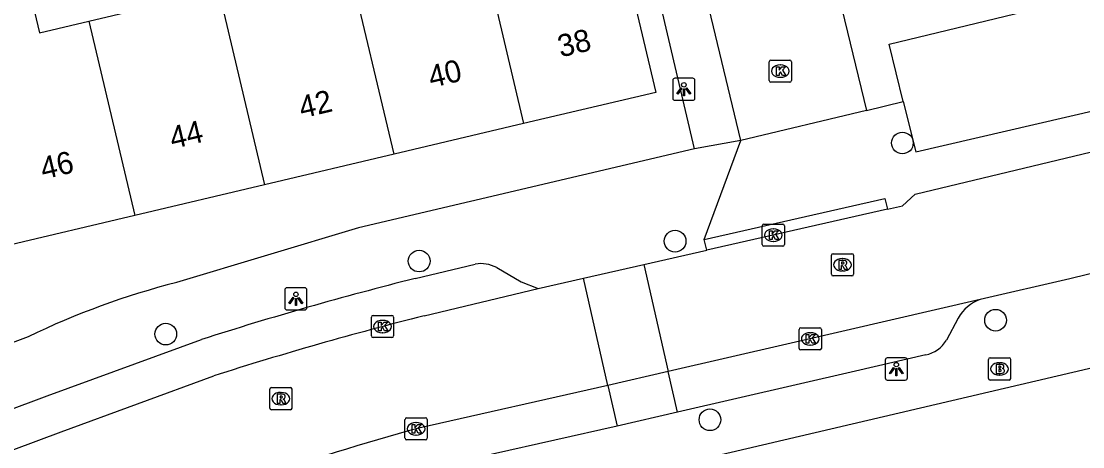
# Model space of a CAD drawing. Extents: x 158474 to 159560, y 388525 to 389605.
# Drawn here: x 159170 to 159217.83, y 388723.5 to 388742.68 of the extents above; entities that cross this region are included whole.
import ezdxf

# ---------------------------------------------------------------- set-up
doc = ezdxf.new("R2010")
doc.units = 0
for name, color, linetype in [('IMGEO_Boom', 7, 'Continuous'), ('IMGEO_Brandkraan', 7, 'Continuous'), ('IMGEO_Kolk', 7, 'Continuous'), ('IMGEO_Lichtpunt', 7, 'Continuous'), ('IMGEO_Pand', 7, 'Continuous'), ('IMGEO_Pand_nummerreeks', 7, 'Continuous'), ('IMGEO_Parkeervlak_open', 7, 'Continuous'), ('IMGEO_Rijbaan_lokaal_open', 7, 'Continuous'), ('IMGEO_Rioolput', 7, 'Continuous'), ('IMGEO_Voetpad_gesloten', 7, 'Continuous'), ('IMGEO_Voetpad_open', 7, 'Continuous')]:
    doc.layers.add(name, color=color, linetype=linetype)

msp = doc.modelspace()

# ---------------------------------------------------------------- linework, layer by layer
at = {"layer": 'IMGEO_Boom'}
for centre in [(159209.703, 388737.192), (159199.461, 388732.766), (159187.93, 388731.872), (159213.903, 388729.204), (159176.51, 388728.578), (159201.034, 388724.716)]:
    msp.add_circle(centre, 0.489, dxfattribs=at)
at = {"layer": 'IMGEO_Brandkraan'}
for p, q in [((159213.583, 388726.582), (159213.583, 388727.434)), ((159213.658, 388727.508), (159214.51, 388727.508)), ((159214.584, 388727.434), (159214.584, 388726.582)), ((159214.071, 388727.288), (159214.096, 388727.288)), ((159214.51, 388726.508), (159213.658, 388726.508)), ((159214.094, 388726.728), (159214.069, 388726.728))]:
    msp.add_line(p, q, dxfattribs=at)
for points in [[(159213.583, 388726.582), (159213.583, 388727.434)], [(159213.658, 388727.508), (159214.51, 388727.508)], [(159214.584, 388727.434), (159214.584, 388726.582)], [(159213.931, 388727.208), (159213.931, 388726.808), (159214.144, 388726.808)], [(159214.162, 388727.208), (159213.931, 388727.208)], [(159214.11, 388727.127), (159214.056, 388727.127), (159214.056, 388727.051)], [(159214.056, 388727.051), (159214.109, 388727.051)], [(159214.118, 388726.975), (159214.056, 388726.975), (159214.056, 388726.894)], [(159214.056, 388726.894), (159214.118, 388726.894)], [(159214.51, 388726.508), (159213.658, 388726.508)]]:
    msp.add_lwpolyline(points, dxfattribs=at)
for centre, radius, start, end in [((159213.66, 388727.432), 0.0765, 91.552, 178.448), ((159213.66, 388727.432), 0.0765, 91.552, 178.448), ((159214.508, 388727.432), 0.0765, 1.552, 88.448), ((159214.508, 388727.432), 0.0765, 1.552, 88.448), ((159214.111, 388727.089), 0.0379, 267.8285, 90.9355), ((159214.119, 388726.934), 0.0404, 269.8759, 90.5077), ((159214.166, 388727.063), 0.145, 59.4692, 91.5367), ((159214.191, 388727.11), 0.0922, 285.5137, 58.1501), ((159214.196, 388726.918), 0.105, 301.3115, 78.989), ((159213.66, 388726.584), 0.0765, 181.552, 268.448), ((159213.66, 388726.584), 0.0765, 181.552, 268.448), ((159214.15, 388727.059), 0.251, 268.6676, 293.5347), ((159214.508, 388726.584), 0.0765, 271.552, 358.448), ((159214.508, 388726.584), 0.0765, 271.552, 358.448)]:
    msp.add_arc(centre, radius, start, end, dxfattribs=at)
for centre, major_axis, ratio, start_param, end_param in [((159214.07, 388727.008), (-0.387, 0.002), 0.722429, 4.712389, 7.853982), ((159214.095, 388727.008), (-0.39, 0.002), 0.717154, 1.570796, 4.712389)]:
    msp.add_ellipse(centre, major_axis=major_axis, ratio=ratio, start_param=start_param, end_param=end_param, dxfattribs=at)
at = {"layer": 'IMGEO_Kolk'}
for p, q in [((159203.705, 388740.006), (159203.705, 388740.858)), ((159203.78, 388740.932), (159204.632, 388740.932)), ((159204.193, 388740.712), (159204.218, 388740.712)), ((159204.706, 388740.858), (159204.706, 388740.006)), ((159204.632, 388739.932), (159203.78, 388739.932)), ((159204.216, 388740.152), (159204.191, 388740.152)), ((159203.464, 388733.538), (159204.316, 388733.538)), ((159203.389, 388732.612), (159203.389, 388733.464)), ((159203.877, 388733.318), (159203.902, 388733.318)), ((159204.39, 388733.464), (159204.39, 388732.612)), ((159203.9, 388732.758), (159203.875, 388732.758)), ((159204.316, 388732.538), (159203.464, 388732.538)), ((159185.778, 388728.492), (159185.778, 388729.344)), ((159185.853, 388729.418), (159186.705, 388729.418)), ((159186.779, 388729.344), (159186.779, 388728.492)), ((159186.266, 388729.198), (159186.291, 388729.198)), ((159205.052, 388727.935), (159205.052, 388728.787)), ((159205.127, 388728.861), (159205.979, 388728.861)), ((159206.053, 388728.787), (159206.053, 388727.935)), ((159186.705, 388728.418), (159185.853, 388728.418)), ((159186.289, 388728.638), (159186.264, 388728.638)), ((159205.54, 388728.641), (159205.565, 388728.641)), ((159205.979, 388727.861), (159205.127, 388727.861)), ((159205.563, 388728.081), (159205.538, 388728.081)), ((159187.291, 388723.882), (159187.291, 388724.734)), ((159187.366, 388724.808), (159188.218, 388724.808)), ((159187.779, 388724.588), (159187.804, 388724.588)), ((159188.292, 388724.734), (159188.292, 388723.882)), ((159187.802, 388724.028), (159187.777, 388724.028)), ((159188.218, 388723.808), (159187.366, 388723.808))]:
    msp.add_line(p, q, dxfattribs=at)
for points in [[(159203.705, 388740.006), (159203.705, 388740.858)], [(159203.78, 388740.932), (159204.632, 388740.932)], [(159204.706, 388740.858), (159204.706, 388740.006)], [(159204.026, 388740.632), (159204.149, 388740.632), (159204.149, 388740.481), (159204.279, 388740.632), (159204.443, 388740.632), (159204.297, 388740.481), (159204.45, 388740.232), (159204.298, 388740.232), (159204.213, 388740.396), (159204.149, 388740.329), (159204.149, 388740.232), (159204.026, 388740.232), (159204.026, 388740.632)], [(159204.632, 388739.932), (159203.78, 388739.932)], [(159203.464, 388733.538), (159204.316, 388733.538)], [(159203.389, 388732.612), (159203.389, 388733.464)], [(159203.71, 388733.238), (159203.833, 388733.238), (159203.833, 388733.087), (159203.963, 388733.238), (159204.127, 388733.238), (159203.981, 388733.087), (159204.134, 388732.838), (159203.982, 388732.838), (159203.897, 388733.002), (159203.833, 388732.935), (159203.833, 388732.838), (159203.71, 388732.838), (159203.71, 388733.238)], [(159204.39, 388733.464), (159204.39, 388732.612)], [(159204.316, 388732.538), (159203.464, 388732.538)], [(159185.778, 388728.492), (159185.778, 388729.344)], [(159185.853, 388729.418), (159186.705, 388729.418)], [(159186.779, 388729.344), (159186.779, 388728.492)], [(159186.099, 388729.118), (159186.222, 388729.118), (159186.222, 388728.967), (159186.352, 388729.118), (159186.516, 388729.118), (159186.37, 388728.967), (159186.523, 388728.718), (159186.371, 388728.718), (159186.286, 388728.882), (159186.222, 388728.815), (159186.222, 388728.718), (159186.099, 388728.718), (159186.099, 388729.118)], [(159205.052, 388727.935), (159205.052, 388728.787)], [(159205.127, 388728.861), (159205.979, 388728.861)], [(159206.053, 388728.787), (159206.053, 388727.935)], [(159186.705, 388728.418), (159185.853, 388728.418)], [(159205.373, 388728.561), (159205.496, 388728.561), (159205.496, 388728.41), (159205.626, 388728.561), (159205.79, 388728.561), (159205.644, 388728.41), (159205.797, 388728.161), (159205.645, 388728.161), (159205.56, 388728.325), (159205.496, 388728.258), (159205.496, 388728.161), (159205.373, 388728.161), (159205.373, 388728.561)], [(159205.979, 388727.861), (159205.127, 388727.861)], [(159187.291, 388723.882), (159187.291, 388724.734)], [(159187.366, 388724.808), (159188.218, 388724.808)], [(159187.612, 388724.508), (159187.735, 388724.508), (159187.735, 388724.357), (159187.865, 388724.508), (159188.029, 388724.508), (159187.883, 388724.357), (159188.036, 388724.108), (159187.884, 388724.108), (159187.799, 388724.272), (159187.735, 388724.205), (159187.735, 388724.108), (159187.612, 388724.108), (159187.612, 388724.508)], [(159188.292, 388724.734), (159188.292, 388723.882)], [(159188.218, 388723.808), (159187.366, 388723.808)]]:
    msp.add_lwpolyline(points, dxfattribs=at)
for centre, start, end in [((159203.782, 388740.856), 91.552, 178.448), ((159203.782, 388740.856), 91.552, 178.448), ((159204.63, 388740.856), 1.552, 88.448), ((159204.63, 388740.856), 1.552, 88.448), ((159203.782, 388740.008), 181.552, 268.448), ((159203.782, 388740.008), 181.552, 268.448), ((159204.63, 388740.008), 271.552, 358.448), ((159204.63, 388740.008), 271.552, 358.448), ((159203.466, 388733.462), 91.552, 178.448), ((159203.466, 388733.462), 91.552, 178.448), ((159204.314, 388733.462), 1.552, 88.448), ((159204.314, 388733.462), 1.552, 88.448), ((159203.466, 388732.614), 181.552, 268.448), ((159203.466, 388732.614), 181.552, 268.448), ((159204.314, 388732.614), 271.552, 358.448), ((159204.314, 388732.614), 271.552, 358.448), ((159185.855, 388729.342), 91.552, 178.448), ((159185.855, 388729.342), 91.552, 178.448), ((159186.703, 388729.342), 1.552, 88.448), ((159186.703, 388729.342), 1.552, 88.448), ((159205.129, 388728.785), 91.552, 178.448), ((159205.129, 388728.785), 91.552, 178.448), ((159205.977, 388728.785), 1.552, 88.448), ((159205.977, 388728.785), 1.552, 88.448), ((159185.855, 388728.494), 181.552, 268.448), ((159185.855, 388728.494), 181.552, 268.448), ((159186.703, 388728.494), 271.552, 358.448), ((159186.703, 388728.494), 271.552, 358.448), ((159205.129, 388727.937), 181.552, 268.448), ((159205.129, 388727.937), 181.552, 268.448), ((159205.977, 388727.937), 271.552, 358.448), ((159205.977, 388727.937), 271.552, 358.448), ((159187.368, 388724.732), 91.552, 178.448), ((159187.368, 388724.732), 91.552, 178.448), ((159188.216, 388724.732), 1.552, 88.448), ((159188.216, 388724.732), 1.552, 88.448), ((159187.368, 388723.884), 181.552, 268.448), ((159187.368, 388723.884), 181.552, 268.448), ((159188.216, 388723.884), 271.552, 358.448), ((159188.216, 388723.884), 271.552, 358.448)]:
    msp.add_arc(centre, 0.0765, start, end, dxfattribs=at)
for centre, major_axis, ratio, start_param, end_param in [((159204.192, 388740.432), (-0.387, 0.002), 0.722429, 4.712389, 7.853982), ((159204.217, 388740.432), (-0.39, 0.002), 0.717154, 1.570796, 4.712389), ((159203.876, 388733.038), (-0.387, 0.002), 0.722429, 4.712389, 7.853982), ((159203.901, 388733.038), (-0.39, 0.002), 0.717154, 1.570796, 4.712389), ((159186.265, 388728.918), (-0.387, 0.002), 0.722429, 4.712389, 7.853982), ((159186.29, 388728.918), (-0.39, 0.002), 0.717154, 1.570796, 4.712389), ((159205.539, 388728.361), (-0.387, 0.002), 0.722429, 4.712389, 7.853982), ((159205.564, 388728.361), (-0.39, 0.002), 0.717154, 1.570796, 4.712389), ((159187.778, 388724.308), (-0.387, 0.002), 0.722429, 4.712389, 7.853982), ((159187.803, 388724.308), (-0.39, 0.002), 0.717154, 1.570796, 4.712389)]:
    msp.add_ellipse(centre, major_axis=major_axis, ratio=ratio, start_param=start_param, end_param=end_param, dxfattribs=at)
at = {"layer": 'IMGEO_Lichtpunt'}
for p, q in [((159199.359, 388740.017), (159199.359, 388739.21)), ((159199.359, 388740.017), (159199.359, 388739.21)), ((159200.261, 388740.112), (159199.453, 388740.112)), ((159200.261, 388740.112), (159199.453, 388740.112)), ((159200.355, 388739.21), (159200.355, 388740.017)), ((159200.355, 388739.21), (159200.355, 388740.017)), ((159199.453, 388739.116), (159200.261, 388739.116)), ((159199.453, 388739.116), (159200.261, 388739.116)), ((159182.778, 388730.666), (159181.97, 388730.666)), ((159182.778, 388730.666), (159181.97, 388730.666)), ((159181.876, 388730.571), (159181.876, 388729.764)), ((159181.876, 388730.571), (159181.876, 388729.764)), ((159182.872, 388729.764), (159182.872, 388730.571)), ((159182.872, 388729.764), (159182.872, 388730.571)), ((159181.97, 388729.67), (159182.778, 388729.67)), ((159181.97, 388729.67), (159182.778, 388729.67)), ((159208.932, 388727.406), (159208.932, 388726.599)), ((159208.932, 388727.406), (159208.932, 388726.599)), ((159209.834, 388727.501), (159209.026, 388727.501)), ((159209.834, 388727.501), (159209.026, 388727.501)), ((159209.928, 388726.599), (159209.928, 388727.406)), ((159209.928, 388726.599), (159209.928, 388727.406)), ((159209.026, 388726.505), (159209.834, 388726.505)), ((159209.026, 388726.505), (159209.834, 388726.505))]:
    msp.add_line(p, q, dxfattribs=at)
for points in [[(159199.733, 388739.681), (159199.772, 388739.653), (159199.584, 388739.391), (159199.546, 388739.418), (159199.733, 388739.681)], [(159199.835, 388739.633), (159199.882, 388739.633), (159199.882, 388739.311), (159199.835, 388739.311), (159199.835, 388739.633)], [(159199.945, 388739.653), (159199.983, 388739.68), (159200.17, 388739.418), (159200.131, 388739.39), (159199.945, 388739.653)], [(159182.25, 388730.235), (159182.289, 388730.207), (159182.101, 388729.945), (159182.063, 388729.972), (159182.25, 388730.235)], [(159182.462, 388730.207), (159182.5, 388730.234), (159182.687, 388729.972), (159182.648, 388729.944), (159182.462, 388730.207)], [(159182.352, 388730.187), (159182.399, 388730.187), (159182.399, 388729.865), (159182.352, 388729.865), (159182.352, 388730.187)], [(159209.306, 388727.07), (159209.345, 388727.042), (159209.157, 388726.78), (159209.119, 388726.807), (159209.306, 388727.07)], [(159209.408, 388727.022), (159209.455, 388727.022), (159209.455, 388726.7), (159209.408, 388726.7), (159209.408, 388727.022)], [(159209.518, 388727.042), (159209.556, 388727.069), (159209.743, 388726.807), (159209.704, 388726.779), (159209.518, 388727.042)]]:
    msp.add_lwpolyline(points, dxfattribs=at)
for centre in [(159199.858, 388739.815), (159182.375, 388730.369), (159209.431, 388727.204)]:
    msp.add_circle(centre, 0.0994, dxfattribs=at)
for centre, start, end in [((159199.453, 388740.017), 90, 180), ((159199.453, 388740.017), 90, 180), ((159200.261, 388740.017), 0, 90), ((159200.261, 388740.017), 0, 90), ((159199.453, 388739.21), 180, 270), ((159199.453, 388739.21), 180, 270), ((159200.261, 388739.21), 270, 0), ((159200.261, 388739.21), 270, 360), ((159181.97, 388730.571), 90, 180), ((159181.97, 388730.571), 90, 180), ((159182.778, 388730.571), 0, 90), ((159182.778, 388730.571), 0, 90), ((159181.97, 388729.764), 180, 270), ((159181.97, 388729.764), 180, 270), ((159182.778, 388729.764), 270, 0), ((159182.778, 388729.764), 270, 360), ((159209.026, 388727.406), 90, 180), ((159209.026, 388727.406), 90, 180), ((159209.834, 388727.406), 0, 90), ((159209.834, 388727.406), 0, 90), ((159209.026, 388726.599), 180, 270), ((159209.026, 388726.599), 180, 270), ((159209.834, 388726.599), 270, 0), ((159209.834, 388726.599), 270, 360)]:
    msp.add_arc(centre, 0.0946, start, end, dxfattribs=at)
at = {"layer": 'IMGEO_Pand'}
for points in [[(159188.836, 388754.161), (159189.819, 388750), (159192.637, 388738.064)], [(159190.294, 388754.505), (159191.359, 388750), (159191.668, 388748.689), (159193.835, 388749.201), (159194.194, 388747.679), (159196.529, 388748.231), (159198.597, 388739.472), (159192.637, 388738.064)], [(159177.162, 388751.365), (159177.484, 388750), (159180.954, 388735.305)], [(159173.045, 388742.681), (159175.204, 388743.191), (159174.813, 388744.844), (159177.032, 388745.368), (159175.939, 388750), (159175.698, 388751.019)], [(159166.947, 388748.967), (159168.311, 388743.191), (159170.459, 388743.698), (159170.823, 388742.157), (159173.045, 388742.681)], [(159186.796, 388736.685), (159184.72, 388745.475)], [(159173.045, 388742.681), (159175.112, 388733.925)], [(159192.637, 388738.064), (159186.796, 388736.685)], [(159186.796, 388736.685), (159180.954, 388735.305)], [(159180.954, 388735.305), (159175.112, 388733.925)], [(159175.112, 388733.925), (159169.27, 388732.546)]]:
    msp.add_lwpolyline(points, dxfattribs=at)
at = {"layer": 'IMGEO_Parkeervlak_open'}
for points in [[(159199.571, 388725.055), (159199.149, 388726.885)], [(159196.439, 388726.26), (159196.851, 388724.428)]]:
    msp.add_lwpolyline(points, dxfattribs=at)
at = {"layer": 'IMGEO_Rijbaan_lokaal_open'}
for points in [[(159202.429, 388737.3), (159199.373, 388750), (159191.737, 388781.721), (159189.101, 388792.923), (159183.891, 388791.598), (159179.272, 388810.703)], [(159206.851, 388743.782), (159206.858, 388743.754), (159208.09, 388738.657)], [(159208.09, 388738.657), (159202.429, 388737.3)], [(159209.029, 388734.205), (159209.711, 388734.36), (159210.282, 388734.882), (159226.546, 388738.79)], [(159209.029, 388734.205), (159200.89, 388732.358)], [(159224.35, 388732.805), (159217.247, 388731.065), (159213.214, 388730.132)], [(159198.054, 388731.714), (159200.89, 388732.358)], [(159195.342, 388731.099), (159198.054, 388731.714)], [(159198.054, 388731.714), (159199.149, 388726.885)], [(159193.295, 388730.634), (159195.342, 388731.099)], [(159196.439, 388726.26), (159195.342, 388731.099)], [(159188.161, 388729.403), (159193.295, 388730.634)], [(159213.214, 388730.132), (159207.167, 388728.734), (159199.149, 388726.885)], [(159199.149, 388726.885), (159196.439, 388726.26)], [(159160.489, 388719.947), (159164.012, 388721.272), (159171.791, 388724.175), (159178.672, 388726.694)], [(159196.439, 388726.26), (159187.917, 388724.344)]]:
    msp.add_lwpolyline(points, dxfattribs=at)
for centre, radius, start, end in [((159226.501, 388577.134), 157.022, 104.13275, 107.73412), ((159231.851, 388567.247), 163.124, 105.62434, 111.08226)]:
    msp.add_arc(centre, radius, start, end, dxfattribs=at)
at = {"layer": 'IMGEO_Rioolput'}
for p, q in [((159206.504, 388731.276), (159206.504, 388732.128)), ((159206.579, 388732.202), (159207.431, 388732.202)), ((159207.505, 388732.128), (159207.505, 388731.276)), ((159206.992, 388731.982), (159207.017, 388731.982)), ((159207.431, 388731.202), (159206.579, 388731.202)), ((159207.015, 388731.422), (159206.99, 388731.422)), ((159181.198, 388725.241), (159181.198, 388726.093)), ((159181.273, 388726.167), (159182.125, 388726.167)), ((159181.686, 388725.947), (159181.711, 388725.947)), ((159182.199, 388726.093), (159182.199, 388725.241)), ((159182.125, 388725.167), (159181.273, 388725.167)), ((159181.709, 388725.387), (159181.684, 388725.387))]:
    msp.add_line(p, q, dxfattribs=at)
for points in [[(159206.504, 388731.276), (159206.504, 388732.128)], [(159206.579, 388732.202), (159207.431, 388732.202)], [(159207.505, 388732.128), (159207.505, 388731.276)], [(159207.093, 388731.9), (159206.841, 388731.902), (159206.841, 388731.502)], [(159206.841, 388731.502), (159206.965, 388731.502), (159206.965, 388731.664), (159206.976, 388731.664)], [(159207.019, 388731.821), (159206.965, 388731.821), (159206.965, 388731.74)], [(159206.965, 388731.74), (159207.017, 388731.74)], [(159207.023, 388731.635), (159207.094, 388731.502), (159207.234, 388731.502), (159207.169, 388731.628)], [(159207.431, 388731.202), (159206.579, 388731.202)], [(159181.198, 388725.241), (159181.198, 388726.093)], [(159181.273, 388726.167), (159182.125, 388726.167)], [(159182.199, 388726.093), (159182.199, 388725.241)], [(159181.787, 388725.865), (159181.535, 388725.867), (159181.535, 388725.467)], [(159181.535, 388725.467), (159181.659, 388725.467), (159181.659, 388725.629), (159181.67, 388725.629)], [(159181.713, 388725.786), (159181.659, 388725.786), (159181.659, 388725.705)], [(159181.659, 388725.705), (159181.711, 388725.705)], [(159181.717, 388725.6), (159181.788, 388725.467), (159181.928, 388725.467), (159181.863, 388725.593)], [(159182.125, 388725.167), (159181.273, 388725.167)]]:
    msp.add_lwpolyline(points, dxfattribs=at)
for centre, radius, start, end in [((159206.581, 388732.126), 0.0765, 91.552, 178.448), ((159206.581, 388732.126), 0.0765, 91.552, 178.448), ((159207.429, 388732.126), 0.0765, 1.552, 88.448), ((159207.429, 388732.126), 0.0765, 1.552, 88.448), ((159206.975, 388731.611), 0.0533, 26.0293, 88.6989), ((159207.001, 388731.929), 0.19, 274.7715, 282.9687), ((159207.025, 388731.725), 0.0964, 77.0061, 93.1865), ((159207.039, 388731.782), 0.0378, 276.6634, 79.6772), ((159207.092, 388731.79), 0.109, 350.3612, 89.416), ((159207.09, 388731.79), 0.112, 277.5842, 350.9817), ((159207.074, 388731.575), 0.108, 29.5134, 73.7905), ((159206.581, 388731.278), 0.0765, 181.552, 268.448), ((159206.581, 388731.278), 0.0765, 181.552, 268.448), ((159207.429, 388731.278), 0.0765, 271.552, 358.448), ((159207.429, 388731.278), 0.0765, 271.552, 358.448), ((159181.275, 388726.091), 0.0765, 91.552, 178.448), ((159181.275, 388726.091), 0.0765, 91.552, 178.448), ((159182.123, 388726.091), 0.0765, 1.552, 88.448), ((159182.123, 388726.091), 0.0765, 1.552, 88.448), ((159181.669, 388725.576), 0.0533, 26.0293, 88.6989), ((159181.695, 388725.894), 0.19, 274.7715, 282.9687), ((159181.719, 388725.69), 0.0964, 77.0061, 93.1865), ((159181.733, 388725.747), 0.0378, 276.6634, 79.6772), ((159181.786, 388725.755), 0.109, 350.3612, 89.416), ((159181.784, 388725.755), 0.112, 277.5842, 350.9817), ((159181.768, 388725.54), 0.108, 29.5134, 73.7905), ((159181.275, 388725.243), 0.0765, 181.552, 268.448), ((159181.275, 388725.243), 0.0765, 181.552, 268.448), ((159182.123, 388725.243), 0.0765, 271.552, 358.448), ((159182.123, 388725.243), 0.0765, 271.552, 358.448)]:
    msp.add_arc(centre, radius, start, end, dxfattribs=at)
for centre, major_axis, ratio, start_param, end_param in [((159206.991, 388731.702), (-0.387, 0.002), 0.722429, 4.712389, 7.853982), ((159207.016, 388731.702), (-0.39, 0.002), 0.717154, 1.570796, 4.712389), ((159181.685, 388725.667), (-0.387, 0.002), 0.722429, 4.712389, 7.853982), ((159181.71, 388725.667), (-0.39, 0.002), 0.717154, 1.570796, 4.712389)]:
    msp.add_ellipse(centre, major_axis=major_axis, ratio=ratio, start_param=start_param, end_param=end_param, dxfattribs=at)
at = {"layer": 'IMGEO_Voetpad_gesloten'}
for points in [[(159200.78, 388732.847), (159208.919, 388734.692), (159209.029, 388734.205)], [(159200.89, 388732.358), (159200.78, 388732.847)]]:
    msp.add_lwpolyline(points, dxfattribs=at)
at = {"layer": 'IMGEO_Voetpad_open'}
for points in [[(159200.342, 388736.932), (159197.279, 388750), (159195.92, 388755.795), (159194.937, 388755.57)], [(159209.746, 388739.066), (159209.109, 388741.643), (159221.362, 388744.617), (159222.569, 388739.634)], [(159209.746, 388739.066), (159210.309, 388736.788), (159222.569, 388739.634)], [(159208.09, 388738.657), (159209.746, 388739.066)], [(159200.342, 388736.932), (159185.193, 388733.368), (159177.002, 388730.905)], [(159202.429, 388737.3), (159200.342, 388736.932)], [(159200.78, 388732.847), (159202.429, 388737.3)], [(159187.745, 388731.082), (159190.459, 388731.736)], [(159191.424, 388731.577), (159192.527, 388730.933), (159193.295, 388730.634)], [(159212.22, 388729.302), (159211.688, 388728.305)], [(159170.31, 388728.457), (159146.544, 388719.568)], [(159159.88, 388721.567), (159163.405, 388722.893), (159171.168, 388725.789), (159178.125, 388728.335)], [(159223.545, 388728.293), (159190.384, 388720.516), (159181.635, 388717.879), (159163.229, 388711.048)], [(159210.756, 388727.636), (159207.59, 388726.904), (159199.571, 388725.055)], [(159199.571, 388725.055), (159196.851, 388724.428)], [(159196.851, 388724.428), (159188.423, 388722.535)]]:
    msp.add_lwpolyline(points, dxfattribs=at)
for centre, radius, start, end in [((159190.697, 388730.173), 1.581, 62.6291, 98.6582), ((159185.802, 388696.479), 35.533, 104.3383, 115.8477), ((159226.609, 388576.763), 159.138, 104.13544, 107.73805), ((159213.798, 388728.422), 1.807, 108.8679, 150.8566), ((159210.458, 388729.035), 1.431, 282.035, 329.3075)]:
    msp.add_arc(centre, radius, start, end, dxfattribs=at)

# ---------------------------------------------------------------- texts
at = {"layer": 'IMGEO_Pand_nummerreeks'}
for s, p in [('38', (159194.303, 388741.046)), ('40', (159188.475, 388739.67)), ('42', (159182.642, 388738.293)), ('44', (159176.817, 388736.917)), ('46', (159170.99, 388735.541))]:
    msp.add_text(s, height=1, rotation=13.2883, dxfattribs=at).set_placement(p)

doc.saveas('drawing.dxf')
